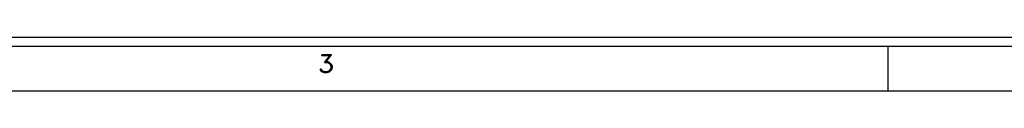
# Model space of a CAD drawing. Header units: inches. Extents: x 3 to 351, y 4 to 271.
# Tile 456 of 530: x 230.903 to 236.402, y 204.648 to 204.948. Entities that reach past the tile are written whole.
import ezdxf
from ezdxf.enums import TextEntityAlignment as Align

# ---------------------------------------------------------------- set-up
doc = ezdxf.new("R2010")
doc.units = ezdxf.units.IN
doc.header["$LTSCALE"] = 0.5
doc.header["$MEASUREMENT"] = 0
doc.layers.add('PLOTVIEW1', color=7, linetype='Continuous')
doc.styles.add('VERO5-RomanD', font='romand__.ttf')

msp = doc.modelspace()

# ---------------------------------------------------------------- linework, layer by layer
at = {"layer": 'PLOTVIEW1', "color": 97, "linetype": 'Continuous'}
for p, q in [((200.7517, 204.9475), (246.7517, 204.9475)), ((200.7517, 204.8975), (246.7517, 204.8975)), ((235.7517, 204.8975), (235.7517, 204.6475)), ((200.7517, 204.6475), (246.7517, 204.6475))]:
    msp.add_line(p, q, dxfattribs=at)

# ---------------------------------------------------------------- texts
at = {"layer": 'PLOTVIEW1', "color": 56, "linetype": 'Continuous', "style": 'VERO5-RomanD', "width": 1.000527}
msp.add_text('3', height=0.1, dxfattribs=at).set_placement((232.5677, 204.7496), (232.6617, 204.7496), align=Align.FIT)

doc.saveas('drawing.dxf')
